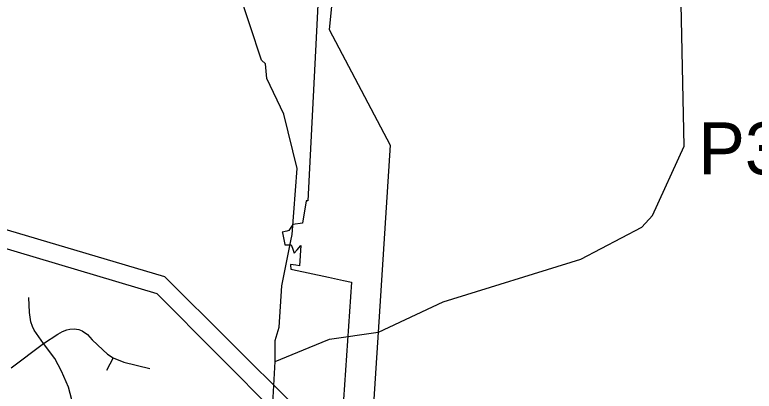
# Model space of a CAD drawing. Extents: x 2001466 to 2224147, y 644118 to 847247.
# Drawn here: x 2050705 to 2055357, y 703711 to 706082 of the extents above; entities that cross this region are included whole.
import ezdxf

# ---------------------------------------------------------------- set-up
doc = ezdxf.new("R2010")
doc.units = 0
for name, color, linetype in [('Exist Boundary Political City Limit New', 7, 'Continuous'), ('Exist Hydrographic Creek Single Shore', 7, 'Continuous'), ('Exist Road Non-System Type 51', 7, 'Continuous'), ('Exist Road Secondary Structure Pipe Number Label', 7, 'Continuous'), ('Exist Utilities Electrical Transmission Line', 7, 'Continuous'), ('Map Preparation Boundary City Limit Buffer Line', 7, 'Continuous'), ('Prop Road Primary Interstate Projected', 7, 'Continuous')]:
    doc.layers.add(name, color=color, linetype=linetype)

msp = doc.modelspace()

# ---------------------------------------------------------------- linework, layer by layer
at = {"layer": 'Exist Boundary Political City Limit New'}
for points in [[(2052620.2, 706320.7), (2052606.9, 706061.1), (2052547.6, 704909.7), (2052538.2, 704910.2), (2052515.9, 704768.9), (2052455, 704761.6), (2052429.1, 704722.3), (2052416.8, 704719.1), (2052388, 704711.8), (2052388.6, 704708.6), (2052403.9, 704634.9), (2052404, 704633.9), (2052429.5, 704633.2), (2052444.4, 704632.9), (2052451.8, 704611.2), (2052462.5, 704579.9), (2052480.5, 704600.7), (2052505.2, 704629.2), (2052496.2, 704500), (2052473.4, 704504.1), (2052440.4, 704509.9), (2052440.5, 704505.4)], [(2052440.5, 704505.4), (2052441.9, 704479.4), (2052452.6, 704477.1), (2052678.4, 704429.1), (2052772.2, 704409.1), (2052823.9, 704398.1), (2052772, 703657.7), (2052735.6, 703262.6), (2052678.5, 702533.8), (2052652.2, 702198.2), (2052648.8, 702120.1)]]:
    msp.add_lwpolyline(points, dxfattribs=at)
at = {"layer": 'Exist Hydrographic Creek Single Shore'}
msp.add_line((2052343.3, 703898.8), (2052556.2, 703986.7), dxfattribs=at)
for points in [[(2052442.4, 704658), (2052450.4, 704697.2), (2052482.4, 705113.2), (2052398.5, 705456.2), (2052290.4, 705681.5), (2052281.4, 705773.5), (2052256.4, 705797), (2051963.6, 706688.8), (2051812.5, 706970.8), (2051770.6, 707437.5), (2051728.6, 707638.5), (2051678.6, 707705.1), (2051627.5, 707880.1), (2051618.5, 708336.3)], [(2052991.1, 704082.3), (2052992.3, 704082.5), (2053400.4, 704274.3), (2054266.5, 704542.1), (2054649.4, 704744.3), (2054716.4, 704818.4), (2054915.5, 705253.9), (2054896.4, 706251.8), (2054962.5, 706686.8), (2055062.5, 706878.3), (2055103.5, 707126.8)], [(2052343.3, 703898.8), (2052343.3, 704030.1), (2052368.4, 704114.9), (2052384.3, 704373.7), (2052442.4, 704658)], [(2052556.2, 703986.7), (2052684.3, 704039.6), (2052991.1, 704082.3)], [(2052234.6, 702410.4), (2052229, 702502.2), (2052203.5, 703163.5), (2052319.3, 703482.6), (2052343.3, 703898.8)]]:
    msp.add_lwpolyline(points, dxfattribs=at)
at = {"layer": 'Exist Road Non-System Type 51'}
msp.add_line((2050682, 703857.9), (2050886.4, 704010.8), dxfattribs=at)
for points in [[(2050886.4, 704010.8), (2050826.6, 704095.1), (2050816.1, 704118.2), (2050805.5, 704148), (2050796.3, 704206.5), (2050793.2, 704302)], [(2050886.4, 704010.8), (2050975.7, 704069.9), (2051005, 704087.2), (2051031.4, 704097.3), (2051052, 704102.1), (2051077.3, 704104.5), (2051106.7, 704098.7), (2051129.6, 704090.8), (2051161.9, 704067.8), (2051192.6, 704034.4), (2051258.2, 703972.2), (2051288.4, 703944.3), (2051323, 703921.8)], [(2051086.3, 703532.3), (2051064.7, 703655.7), (2051041.7, 703737.3), (2050998.5, 703838.2), (2050956.3, 703917.4), (2050886.4, 704010.8)], [(2051323, 703921.8), (2051281.4, 703840.8)], [(2051323, 703921.8), (2051390.9, 703894.1), (2051553.4, 703855)]]:
    msp.add_lwpolyline(points, dxfattribs=at)
at = {"layer": 'Exist Utilities Electrical Transmission Line'}
for points in [[(2053702.9, 712414.7), (2053649.7, 712252.5), (2053617.8, 712148.4), (2053589.9, 712056.4), (2053578.1, 712004.4), (2053566.2, 711914.4), (2053471.6, 711050.5), (2053428.4, 710534.4), (2053365.7, 709792.5), (2053320.6, 709286.6), (2053240.3, 708979.9), (2053218.6, 708904.1), (2052884.9, 707990), (2052682, 705990.1), (2053066.6, 705260.5), (2052991.1, 704082.3)], [(2052991.1, 704082.3), (2052912, 702849.2), (2052870.4, 702087.9)]]:
    msp.add_lwpolyline(points, dxfattribs=at)
at = {"layer": 'Map Preparation Boundary City Limit Buffer Line'}
for points in [[(2052620.2, 706320.7), (2052606.9, 706061.1), (2052547.6, 704909.7), (2052538.2, 704910.2), (2052515.9, 704768.9), (2052455, 704761.6), (2052429.1, 704722.3), (2052416.8, 704719.1), (2052388, 704711.8), (2052388.6, 704708.6), (2052403.9, 704634.9), (2052404, 704633.9), (2052429.5, 704633.2), (2052444.4, 704632.9), (2052451.8, 704611.2), (2052462.5, 704579.9), (2052480.5, 704600.7), (2052505.2, 704629.2), (2052496.2, 704500), (2052473.4, 704504.1), (2052440.4, 704509.9), (2052440.5, 704505.4)], [(2052440.5, 704505.4), (2052441.9, 704479.4), (2052452.6, 704477.1), (2052678.4, 704429.1), (2052772.2, 704409.1), (2052823.9, 704398.1), (2052772, 703657.7), (2052735.6, 703262.6), (2052678.5, 702533.8), (2052652.2, 702198.2), (2052648.8, 702120.1)]]:
    msp.add_lwpolyline(points, dxfattribs=at)
at = {"layer": 'Prop Road Primary Interstate Projected'}
for points in [[(2087363.1, 693188.9), (2085399.6, 694464.7), (2084591.8, 695353.8), (2083870.9, 695832.5), (2082070.2, 697817.6), (2081425.1, 698360.5), (2079279.3, 698919.9), (2078807.9, 699294.8), (2075880.5, 700481.4), (2072497.1, 701458.1), (2068219.3, 701575.1), (2067901.8, 701616.9), (2065228.2, 701725.5), (2064726.9, 701625.2), (2063406.9, 700931.4), (2061568.8, 701173.8), (2059409.2, 700780.1), (2057204.8, 700040.3), (2055501.7, 700496.4), (2053585.3, 701988.7), (2052466.9, 703616.8), (2051649.3, 704430.8), (2050353.5, 704816.1)], [(2087330.2, 693088), (2085319, 694366.8), (2084537, 695247.1), (2083754.9, 695785), (2081962.7, 697741.1), (2081376.2, 698230.1), (2079255.1, 698786.9), (2078753.5, 699186), (2075872.5, 700354.7), (2072463.7, 701357.7), (2068277.8, 701483.1), (2067876.8, 701533.3), (2065245, 701650.3), (2064785.4, 701541.6), (2063390.2, 700814.4), (2061602.2, 701073.5), (2059457.7, 700670.9), (2057204.8, 699933), (2055461.5, 700415.9), (2053514.5, 701910.8), (2052360.7, 703560.1), (2051599.7, 704324.7), (2050339.7, 704700.7)]]:
    msp.add_lwpolyline(points, dxfattribs=at)

# ---------------------------------------------------------------- texts
at = {"layer": 'Exist Road Secondary Structure Pipe Number Label'}
msp.add_text('P372', height=328.08, dxfattribs=at).set_placement((2055005.9, 705076.1))

doc.saveas('drawing.dxf')
